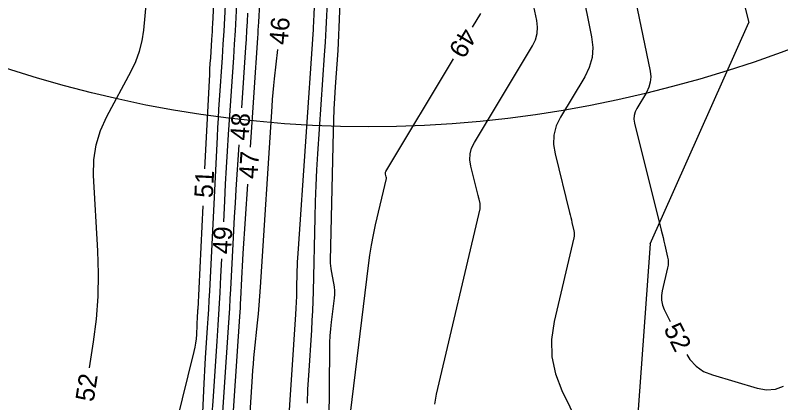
# Model space of a CAD drawing. Extents: x 2384780 to 2405861, y 547869 to 573706.
# Drawn here: x 2395701.8 to 2395784.3, y 554868.3 to 554910.1 of the extents above; entities that cross this region are included whole.
import ezdxf

# ---------------------------------------------------------------- set-up
doc = ezdxf.new("R2010")
doc.units = 0
for name, color, linetype in [('Old_Level_60', 7, 'Continuous'), ('Old_Level_61', 7, 'Continuous'), ('Old_Level_63', 7, 'Continuous'), ('Prop Buffer Zone 1', 7, 'Continuous')]:
    doc.layers.add(name, color=color, linetype=linetype)

msp = doc.modelspace()

# ---------------------------------------------------------------- linework, layer by layer
at = {"layer": 'Old_Level_60'}
for points in [[(2395722.27275, 554893.53425), (2395722.746, 554903.053), (2395722.7775, 554903.661), (2395722.81175, 554904.26875), (2395722.8485, 554904.8765), (2395722.888, 554905.484), (2395723.02175, 554907.4685), (2395723.0495, 554907.89375), (2395723.07575, 554908.31925), (2395723.10025, 554908.74475), (2395723.123, 554909.17025), (2395724.1735, 554929.43975)], [(2395730.76425, 554858.31), (2395732.0595, 554877.8405), (2395732.099, 554878.48975), (2395732.13125, 554879.139), (2395732.1565, 554879.78875), (2395732.17475, 554880.439), (2395732.22225, 554882.563), (2395732.235, 554883.018), (2395732.253, 554883.47275), (2395732.276, 554883.92725), (2395732.3045, 554884.38175), (2395733.95, 554908.53725), (2395733.97325, 554908.90075), (2395733.99375, 554909.26425), (2395734.0115, 554909.628), (2395734.02625, 554909.99175), (2395734.0705, 554911.1805), (2395734.08075, 554911.43525), (2395734.09325, 554911.68975), (2395734.10775, 554911.94425), (2395734.1245, 554912.1985), (2395734.9305, 554923.868)], [(2395733.308, 554868.26525), (2395733.36225, 554869.75925), (2395733.4465, 554871.25225), (2395733.77, 554876.12825), (2395733.8335, 554877.1735), (2395733.8855, 554878.219), (2395733.92625, 554879.26525), (2395733.95525, 554880.312), (2395734.134, 554888.295), (2395734.182, 554890.00525), (2395734.2495, 554891.7145), (2395734.3365, 554893.423), (2395734.443, 554895.1305), (2395735.16775, 554905.768), (2395735.25875, 554907.18625), (2395735.33875, 554908.60475), (2395735.408, 554910.02425), (2395735.466, 554911.444), (2395735.638, 554916.083), (2395735.67875, 554917.077), (2395735.7275, 554918.07025), (2395735.78425, 554919.0635), (2395735.84875, 554920.056), (2395736.0855, 554923.48075)], [(2395735.59825, 554858.30275), (2395735.727, 554874.074), (2395735.74325, 554874.8065), (2395735.78, 554875.53775), (2395735.837, 554876.2675), (2395735.91475, 554876.996), (2395736.22625, 554879.578), (2395736.2595, 554879.98475), (2395736.26075, 554880.39025), (2395736.23, 554880.79475), (2395736.1675, 554881.198), (2395735.91075, 554882.51325), (2395735.8635, 554882.79575), (2395735.8315, 554883.0795), (2395735.81475, 554883.36475), (2395735.8135, 554883.651), (2395736.12475, 554897.55925), (2395736.1585, 554898.759), (2395736.20575, 554899.958), (2395736.26675, 554901.15675), (2395736.3415, 554902.3545), (2395736.608, 554906.26675), (2395736.662, 554907.10525), (2395736.70925, 554907.94425), (2395736.75025, 554908.78325), (2395736.7845, 554909.62275), (2395737.1805, 554920.3045)], [(2395768.28925, 554913.603), (2395770.2365, 554904.0475), (2395770.305, 554903.4505), (2395770.26275, 554902.87225), (2395770.11025, 554902.313), (2395769.847, 554901.77275), (2395768.807, 554900.03875), (2395768.625, 554899.661), (2395768.525, 554899.271), (2395768.50675, 554898.86875), (2395768.5705, 554898.4545), (2395771.437, 554886.92325), (2395771.536, 554886.52125), (2395771.6335, 554886.11875), (2395771.729, 554885.716), (2395771.823, 554885.31275), (2395772.12725, 554883.995), (2395772.176, 554883.71275), (2395772.19175, 554883.4305), (2395772.175, 554883.14825), (2395772.125, 554882.866), (2395771.54425, 554880.391), (2395771.46525, 554879.86575), (2395771.477, 554879.35075), (2395771.57975, 554878.846), (2395771.7735, 554878.35125), (2395772.3995, 554877.06925)], [(2395709.83375, 554872.074), (2395710.266, 554874.876), (2395710.578, 554877.3205), (2395710.76075, 554879.7715), (2395710.81375, 554882.2285), (2395710.73775, 554884.69175), (2395710.27325, 554892.82125), (2395710.28925, 554894.4865), (2395710.5305, 554896.10125), (2395710.99675, 554897.66625), (2395711.68825, 554899.181), (2395714.315, 554904.04725), (2395714.822, 554905.107), (2395715.21675, 554906.201), (2395715.49975, 554907.32925), (2395715.6705, 554908.49175), (2395716.12325, 554913.1425)], [(2395762.837, 554913.142), (2395763.934, 554907.7595), (2395764.064, 554906.62425), (2395763.98375, 554905.52475), (2395763.6935, 554904.4615), (2395763.19325, 554903.434), (2395760.5895, 554899.0925), (2395760.134, 554898.147), (2395759.8835, 554897.17075), (2395759.838, 554896.16375), (2395759.99725, 554895.1265), (2395761.5615, 554888.834), (2395761.62875, 554888.561), (2395761.69475, 554888.288), (2395761.75975, 554888.0145), (2395761.8235, 554887.741), (2395762.03, 554886.8465), (2395762.063, 554886.65475), (2395762.07375, 554886.46325), (2395762.06225, 554886.2715), (2395762.0285, 554886.08), (2395759.91025, 554877.05425), (2395759.622, 554875.13875), (2395759.66525, 554873.2605), (2395760.04, 554871.4195), (2395760.746, 554869.61575), (2395768.3325, 554854.07875)], [(2395725.68225, 554911.2665), (2395725.60525, 554909.836), (2395725.523, 554908.40575), (2395725.435, 554906.97575), (2395725.3415, 554905.54625), (2395724.7815, 554897.225), (2395724.66525, 554895.4415), (2395724.557, 554893.65775), (2395724.4565, 554891.8735), (2395724.364, 554890.08875), (2395724.2515, 554887.82575)], [(2395728.137, 554911.34875), (2395728.0335, 554909.3485), (2395728.01025, 554908.92), (2395727.98575, 554908.4915), (2395727.95925, 554908.063), (2395727.93125, 554907.63475), (2395727.14, 554895.87875)], [(2395726.85775, 554910.3075), (2395726.80775, 554909.378), (2395726.75425, 554908.4485), (2395726.69725, 554907.5195), (2395726.6365, 554906.5905), (2395726.19875, 554900.08775)], [(2395751.116, 554908.80775), (2395751.99175, 554910.268)], [(2395730.09475, 554906.4035), (2395729.738, 554903.23525), (2395729.65875, 554902.4935), (2395729.58875, 554901.751), (2395729.5275, 554901.0075), (2395729.47525, 554900.2635), (2395728.22125, 554880.759), (2395728.155, 554879.8025), (2395728.08, 554878.84675), (2395727.99575, 554877.89175), (2395727.90225, 554876.9375), (2395727.58225, 554873.82125), (2395727.517, 554873.1535), (2395727.45775, 554872.48475), (2395727.40475, 554871.81575), (2395727.358, 554871.14625), (2395726.0155, 554850.52875)], [(2395737.958, 554867.1705), (2395739.88125, 554883.111), (2395740.0295, 554884.2115), (2395740.208, 554885.3065), (2395740.4165, 554886.39625), (2395740.65525, 554887.48075), (2395741.833, 554892.4995), (2395741.83575, 554892.51425), (2395741.8365, 554892.52875), (2395741.83575, 554892.5435), (2395741.83325, 554892.558), (2395741.82225, 554892.606), (2395741.81975, 554892.61625), (2395741.81725, 554892.6265), (2395741.815, 554892.6365), (2395741.81225, 554892.64675), (2395741.73275, 554892.96725), (2395741.72225, 554893.035), (2395741.72525, 554893.10075), (2395741.74175, 554893.1645), (2395741.77125, 554893.226), (2395749.05875, 554905.3775)], [(2395725.93, 554896.09675), (2395725.608, 554891.31025), (2395725.5115, 554889.8315), (2395725.42175, 554888.3525), (2395725.3385, 554886.87325), (2395725.26175, 554885.3935), (2395725.0215, 554880.559), (2395724.96775, 554879.52325), (2395724.9095, 554878.48775), (2395724.8465, 554877.4525), (2395724.779, 554876.41725), (2395723.87725, 554863.02825)], [(2395726.87125, 554891.88775), (2395726.36725, 554884.397), (2395726.32325, 554883.7225), (2395726.28225, 554883.04775), (2395726.24425, 554882.37275), (2395726.20925, 554881.69775), (2395726.09975, 554879.49225), (2395726.075, 554879.01975), (2395726.0485, 554878.54725), (2395726.01975, 554878.075), (2395725.989, 554877.60275), (2395724.4765, 554855.14775)], [(2395716.049, 554853.284), (2395721.1175, 554873.84225), (2395721.217, 554874.2925), (2395721.29425, 554874.746), (2395721.34925, 554875.20275), (2395721.382, 554875.66275), (2395721.47625, 554877.66925), (2395721.47975, 554877.74275), (2395721.48375, 554877.8165), (2395721.48825, 554877.89025), (2395721.493, 554877.964), (2395721.50925, 554878.2045), (2395721.5125, 554878.256), (2395721.51575, 554878.3075), (2395721.5185, 554878.35925), (2395721.52125, 554878.41075), (2395722.07425, 554889.53925)], [(2395724.053, 554883.83075), (2395723.95825, 554881.92575), (2395723.8675, 554880.17675), (2395723.769, 554878.42825), (2395723.66275, 554876.68), (2395723.549, 554874.9325), (2395723.115, 554868.48875), (2395723.0255, 554867.10775)], [(2395774.18925, 554873.494), (2395774.513, 554872.96575), (2395775.1935, 554872.24775), (2395776.01325, 554871.694), (2395776.9725, 554871.305), (2395781.7955, 554869.867), (2395782.799, 554869.68875), (2395783.74275, 554869.76975), (2395784.62675, 554870.11025)]]:
    msp.add_lwpolyline(points, dxfattribs=at)
at = {"layer": 'Old_Level_61'}
for points in [[(2395747.05825, 554868.1405), (2395747.2205, 554869.218), (2395751.9115, 554889.20775), (2395751.937, 554889.35175), (2395751.9455, 554889.496), (2395751.9375, 554889.64025), (2395751.9125, 554889.7845), (2395751.80375, 554890.2555), (2395751.78025, 554890.3565), (2395751.7565, 554890.45725), (2395751.732, 554890.558), (2395751.70725, 554890.6585), (2395750.9225, 554893.81525), (2395750.82025, 554894.482), (2395750.8495, 554895.129), (2395751.0105, 554895.75625), (2395751.30325, 554896.36375), (2395757.56275, 554906.8015), (2395757.8775, 554907.44775), (2395758.06, 554908.1165), (2395758.1105, 554908.808), (2395758.02875, 554909.52225), (2395757.40475, 554912.584)], [(2395724.45275, 554911.184), (2395724.37675, 554909.77325), (2395724.2955, 554908.36275), (2395724.20875, 554906.9525), (2395724.11675, 554905.5425), (2395723.80675, 554900.9375), (2395723.7425, 554899.9505), (2395723.6825, 554898.9635), (2395723.627, 554897.976), (2395723.57575, 554896.98825), (2395722.74875, 554880.34825), (2395722.69725, 554879.358), (2395722.6415, 554878.368), (2395722.5815, 554877.37825), (2395722.517, 554876.38875), (2395722.29925, 554873.157), (2395722.2545, 554872.46425), (2395722.213, 554871.7715), (2395722.17525, 554871.0785), (2395722.141, 554870.38525), (2395721.73625, 554861.7525)]]:
    msp.add_lwpolyline(points, dxfattribs=at)
at = {"layer": 'Old_Level_63'}
msp.add_ellipse((2395755.96079, 555348.13292), major_axis=(22.11149, 449.92249), ratio=0.51995182, dxfattribs=at)
at = {"layer": 'Prop Buffer Zone 1'}
for points in [[(2395772.89825, 554940.494), (2395780.87525, 554909.307)], [(2395770.236, 554885.4565), (2395780.87525, 554909.307)], [(2395770.236, 554885.4565), (2395765.95975, 554826.36325)]]:
    msp.add_lwpolyline(points, dxfattribs=at)

# ---------------------------------------------------------------- texts
at = {"layer": 'Old_Level_60'}
for s, rotation, p in [('46', 84.7336333, (2395731.16025, 554906.827)), ('49', 239.0480222, (2395749.99125, 554908.8765)), ('48', 86.1491528, (2395726.96125, 554896.52475)), ('47', 86.1491528, (2395727.90725, 554892.38625)), ('51', 87.1549083, (2395723.116, 554890.35475)), ('49', 87.1549083, (2395725.0775, 554884.30025)), ('52', 296.5943111, (2395771.65325, 554876.28175)), ('52', 81.2287111, (2395710.2685, 554868.33425))]:
    msp.add_text(s, height=2, rotation=rotation, dxfattribs=at).set_placement(p)

doc.saveas('drawing.dxf')
